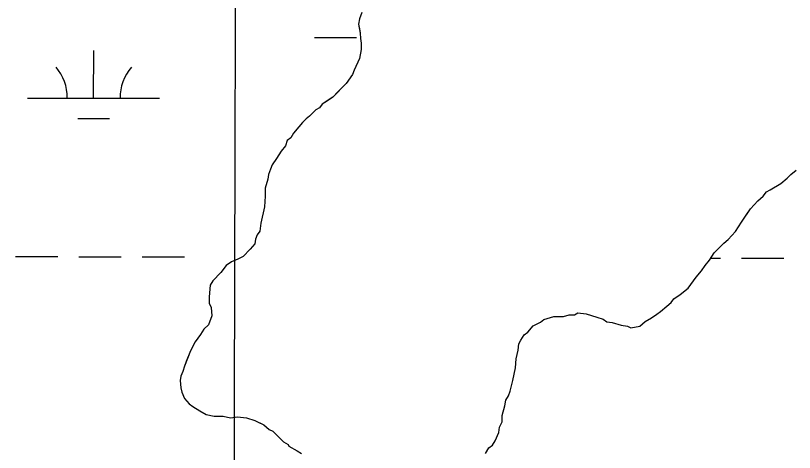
# Model space of a CAD drawing. Extents: x 3177385 to 3215275, y 903885 to 929304.
# Drawn here: x 3186683 to 3187273, y 918119 to 918449 of the extents above; entities that cross this region are included whole.
import ezdxf

# ---------------------------------------------------------------- set-up
doc = ezdxf.new("R2010")
doc.units = 0
for name, color, linetype in [('V-GRID-MAJR', 7, 'Continuous'), ('V-SITE-VEGE', 7, 'Continuous'), ('V-TOPO-SHOR', 7, 'Continuous'), ('V-WETL-SWMP', 7, 'Continuous')]:
    doc.layers.add(name, color=color, linetype=linetype)

msp = doc.modelspace()

# ---------------------------------------------------------------- linework, layer by layer
at = {"layer": 'V-GRID-MAJR'}
msp.add_spline([(3186826.0840000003, 909324.933), (3186841.952, 915385.911), (3186857.825, 921448.835), (3186873.698, 927511.806), (3186873.703, 927513.703)], degree=3, dxfattribs=at)
at = {"layer": 'V-SITE-VEGE'}
for points in [[(3186945.725000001, 918451.6929999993), (3186943.712000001, 918446.9249999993), (3186943.055000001, 918442.8459999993), (3186944.447000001, 918436.0579999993)], [(3186944.447000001, 918436.0579999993), (3186944.470000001, 918431.9829999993), (3186945.166000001, 918428.5869999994), (3186945.193000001, 918423.8339999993), (3186943.870000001, 918417.0299999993), (3186939.839000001, 918408.1769999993), (3186938.498000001, 918404.7729999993), (3186933.777000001, 918397.9529999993), (3186923.640000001, 918387.7089999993), (3186915.515000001, 918382.2329999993), (3186913.492000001, 918379.5029999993), (3186910.780000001, 918378.1309999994), (3186906.049000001, 918373.3489999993), (3186903.344000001, 918371.2969999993), (3186900.641000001, 918368.5649999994), (3186897.941000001, 918365.1509999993), (3186893.888000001, 918360.3769999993), (3186891.869000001, 918356.9689999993), (3186889.162000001, 918354.9169999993), (3186887.824000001, 918350.8329999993), (3186884.449000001, 918346.7369999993), (3186881.080000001, 918341.2849999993), (3186877.707000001, 918336.5109999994), (3186876.368000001, 918333.1079999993), (3186875.030000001, 918329.0239999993), (3186874.369000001, 918325.6219999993), (3186872.366000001, 918318.8189999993), (3186872.399000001, 918312.7029999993), (3186871.762000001, 918304.5459999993), (3186869.108000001, 918292.3029999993), (3186868.460000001, 918286.1859999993), (3186866.437000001, 918283.4579999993), (3186865.096000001, 918280.0519999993), (3186864.434000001, 918276.6519999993), (3186861.059000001, 918272.5559999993), (3186855.652000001, 918267.0939999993), (3186851.587000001, 918265.0339999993), (3186846.842000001, 918262.9719999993), (3186842.779000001, 918260.2319999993), (3186838.7320000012, 918254.7759999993), (3186832.649000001, 918248.6279999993), (3186830.628000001, 918245.2199999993), (3186829.995000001, 918236.3849999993), (3186830.020000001, 918231.6289999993), (3186831.398000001, 918228.2399999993), (3186832.108000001, 918222.1279999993), (3186829.4280000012, 918215.3189999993), (3186826.048000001, 918211.9029999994), (3186823.351000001, 918207.8149999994), (3186819.304000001, 918202.3569999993), (3186815.942000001, 918195.5449999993), (3186811.248000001, 918183.9699999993), (3186809.908000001, 918179.8859999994), (3186808.569000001, 918176.4829999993), (3186807.907000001, 918173.0829999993), (3186808.616000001, 918167.6519999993), (3186809.314000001, 918164.2559999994), (3186811.377000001, 918159.5109999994), (3186814.795000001, 918155.4559999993), (3186817.523000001, 918153.4279999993), (3186822.976000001, 918150.0589999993), (3186827.746000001, 918147.3679999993), (3186833.868000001, 918146.0409999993), (3186840.663000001, 918146.0759999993), (3186846.105000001, 918144.7469999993), (3186851.5360000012, 918145.4549999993), (3186858.333000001, 918144.8099999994), (3186864.459000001, 918142.8049999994), (3186871.270000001, 918139.4429999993), (3186875.364000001, 918136.0669999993), (3186878.0900000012, 918134.7239999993), (3186886.2860000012, 918126.6139999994), (3186889.692000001, 918124.5919999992), (3186890.380000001, 918123.2389999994), (3186896.514000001, 918119.8739999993), (3186899.920000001, 918117.8519999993)], [(3187039.202000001, 918117.9059999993), (3187041.899000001, 918121.9939999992), (3187044.6070000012, 918124.0499999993), (3187046.6240000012, 918127.4559999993), (3187049.311000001, 918133.5849999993), (3187049.969000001, 918137.6649999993), (3187051.986000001, 918141.7529999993), (3187051.961000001, 918146.5059999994), (3187053.962000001, 918153.9919999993), (3187054.615000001, 918158.0729999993), (3187056.639000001, 918161.4789999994), (3187057.978000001, 918164.8849999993), (3187059.975000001, 918173.0459999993), (3187061.964000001, 918182.5709999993), (3187062.6070000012, 918189.3689999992), (3187063.930000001, 918196.1699999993), (3187064.583000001, 918200.9319999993), (3187065.929000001, 918203.6529999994), (3187068.626000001, 918207.7429999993), (3187071.331000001, 918209.7969999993), (3187075.382000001, 918214.5729999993), (3187080.8030000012, 918217.3219999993), (3187083.511000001, 918219.3739999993), (3187090.974000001, 918221.4509999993), (3187098.447000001, 918221.4889999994), (3187102.516000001, 918222.8699999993), (3187106.596000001, 918222.8919999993), (3187109.3030000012, 918224.2649999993), (3187115.423000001, 918223.6169999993), (3187123.588000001, 918220.9429999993), (3187128.352000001, 918219.6089999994), (3187131.080000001, 918217.5859999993), (3187135.159000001, 918216.9269999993), (3187141.9650000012, 918214.9239999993), (3187146.724000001, 918214.2699999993), (3187149.448000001, 918212.9249999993), (3187156.235000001, 918214.3209999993), (3187160.294000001, 918217.7379999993), (3187165.038000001, 918220.4819999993), (3187169.097000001, 918223.2199999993), (3187171.806000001, 918225.2719999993), (3187176.539000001, 918229.3739999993), (3187179.924000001, 918232.1099999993), (3187181.948000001, 918234.8379999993), (3187186.685000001, 918238.2609999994), (3187192.774000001, 918243.0489999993), (3187198.846000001, 918251.2329999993), (3187202.899000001, 918256.0109999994), (3187205.594000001, 918260.0999999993), (3187208.967000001, 918264.1939999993), (3187212.3400000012, 918269.6479999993), (3187219.772000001, 918277.1599999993), (3187223.156000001, 918279.8959999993), (3187228.558000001, 918286.0399999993), (3187233.279000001, 918292.8579999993), (3187240.0190000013, 918303.0859999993), (3187245.422000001, 918309.2299999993), (3187249.481000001, 918312.6479999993), (3187252.180000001, 918316.0599999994), (3187254.889000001, 918317.4319999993), (3187263.018000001, 918322.2309999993), (3187267.753000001, 918326.3329999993), (3187270.456000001, 918329.0649999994), (3187274.515000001, 918332.4829999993)]]:
    msp.add_lwpolyline(points, dxfattribs=at)
at = {"layer": 'V-TOPO-SHOR'}
for points in [[(3186945.725000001, 918451.6929999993), (3186943.712000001, 918446.9249999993), (3186943.055000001, 918442.8459999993), (3186943.751000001, 918439.4519999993), (3186944.447000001, 918436.0579999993), (3186944.470000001, 918431.9829999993), (3186945.166000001, 918428.5869999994), (3186945.193000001, 918423.8339999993), (3186943.870000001, 918417.0299999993), (3186939.839000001, 918408.1769999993), (3186938.498000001, 918404.7729999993), (3186933.777000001, 918397.9529999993), (3186927.695000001, 918391.8069999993), (3186923.640000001, 918387.7089999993), (3186919.579000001, 918384.9709999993), (3186915.515000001, 918382.2329999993), (3186913.492000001, 918379.5029999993), (3186910.780000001, 918378.1309999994), (3186906.052000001, 918373.3489999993), (3186903.344000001, 918371.2969999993), (3186900.641000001, 918368.5649999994), (3186897.939000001, 918365.1529999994), (3186893.888000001, 918360.3769999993), (3186891.869000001, 918356.9689999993), (3186889.162000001, 918354.9169999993), (3186887.824000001, 918350.8329999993), (3186884.449000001, 918346.7369999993), (3186881.080000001, 918341.2849999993), (3186877.707000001, 918336.5109999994), (3186876.368000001, 918333.1079999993), (3186875.030000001, 918329.0239999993), (3186874.369000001, 918325.6219999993), (3186872.366000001, 918318.8189999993), (3186872.399000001, 918312.7029999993), (3186871.762000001, 918304.5459999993), (3186869.108000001, 918292.3029999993), (3186868.460000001, 918286.1859999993), (3186866.437000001, 918283.4579999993), (3186865.096000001, 918280.0519999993), (3186864.434000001, 918276.6519999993), (3186861.059000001, 918272.5559999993), (3186855.652000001, 918267.0939999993), (3186851.587000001, 918265.0339999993), (3186846.842000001, 918262.9719999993), (3186842.779000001, 918260.2319999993), (3186838.7320000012, 918254.7759999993), (3186832.649000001, 918248.6279999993), (3186830.628000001, 918245.2199999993), (3186829.995000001, 918236.3849999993), (3186830.020000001, 918231.6289999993), (3186831.398000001, 918228.2399999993), (3186832.108000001, 918222.1279999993), (3186829.4280000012, 918215.3189999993), (3186826.048000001, 918211.9049999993), (3186823.351000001, 918207.8149999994), (3186819.304000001, 918202.3569999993), (3186815.942000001, 918195.5449999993), (3186812.589000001, 918187.3739999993), (3186811.248000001, 918183.9699999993), (3186809.910000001, 918179.8859999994), (3186808.569000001, 918176.4829999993), (3186807.907000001, 918173.0829999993), (3186808.616000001, 918167.6499999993), (3186809.312000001, 918164.2559999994)], [(3187208.969000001, 918264.1939999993), (3187212.338000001, 918269.6479999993), (3187215.717000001, 918273.0619999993), (3187219.772000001, 918277.1599999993), (3187223.156000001, 918279.8959999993), (3187228.558000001, 918286.0399999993), (3187233.279000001, 918292.8579999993), (3187237.322000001, 918298.9939999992), (3187240.0190000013, 918303.0859999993), (3187245.422000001, 918309.2299999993), (3187249.481000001, 918312.6479999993), (3187252.180000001, 918316.0599999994), (3187254.889000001, 918317.4319999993), (3187263.018000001, 918322.2309999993), (3187267.753000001, 918326.3329999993), (3187270.456000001, 918329.0649999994), (3187274.515000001, 918332.4829999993)], [(3187039.202000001, 918117.9059999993), (3187041.899000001, 918121.9959999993), (3187044.6070000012, 918124.0499999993), (3187046.626000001, 918127.4559999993), (3187049.311000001, 918133.5849999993), (3187049.969000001, 918137.6649999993), (3187051.986000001, 918141.7529999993), (3187051.961000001, 918146.5079999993), (3187053.960000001, 918153.9939999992), (3187054.618000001, 918158.0729999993), (3187056.639000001, 918161.4789999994), (3187057.978000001, 918164.8849999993), (3187059.975000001, 918173.0479999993), (3187061.964000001, 918182.5709999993), (3187062.6070000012, 918189.3689999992), (3187063.268000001, 918192.7679999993), (3187063.930000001, 918196.1699999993), (3187064.583000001, 918200.9299999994), (3187065.929000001, 918203.6529999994), (3187068.626000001, 918207.7429999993), (3187071.331000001, 918209.7969999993), (3187075.382000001, 918214.5729999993), (3187080.8030000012, 918217.3219999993), (3187083.511000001, 918219.3739999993), (3187090.974000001, 918221.4509999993), (3187098.447000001, 918221.4889999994), (3187102.516000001, 918222.8699999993), (3187106.594000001, 918222.8919999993), (3187109.3030000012, 918224.2649999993), (3187115.423000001, 918223.6169999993), (3187123.588000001, 918220.9429999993), (3187128.352000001, 918219.6089999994), (3187131.080000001, 918217.5859999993), (3187135.159000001, 918216.9269999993), (3187141.9650000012, 918214.9239999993), (3187146.724000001, 918214.2699999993), (3187149.448000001, 918212.9249999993), (3187156.235000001, 918214.3189999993), (3187160.294000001, 918217.7379999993), (3187165.038000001, 918220.4819999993), (3187169.099000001, 918223.2199999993), (3187171.806000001, 918225.2719999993), (3187176.539000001, 918229.3739999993), (3187179.922000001, 918232.1099999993), (3187181.948000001, 918234.8379999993), (3187186.685000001, 918238.2609999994), (3187192.774000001, 918243.0489999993), (3187194.797000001, 918245.7769999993), (3187196.822000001, 918248.5049999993), (3187198.846000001, 918251.2329999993), (3187202.899000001, 918256.0109999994), (3187205.594000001, 918260.0999999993), (3187208.969000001, 918264.1939999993)], [(3186809.312000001, 918164.2559999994), (3186811.377000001, 918159.5109999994), (3186814.795000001, 918155.4539999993), (3186817.523000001, 918153.4279999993), (3186822.976000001, 918150.0589999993), (3186827.746000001, 918147.3679999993), (3186833.868000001, 918146.0409999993), (3186840.663000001, 918146.0759999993), (3186846.105000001, 918144.7469999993), (3186851.5360000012, 918145.4549999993), (3186858.333000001, 918144.8099999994), (3186864.459000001, 918142.8049999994), (3186867.185000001, 918141.4599999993), (3186871.270000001, 918139.4429999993), (3186875.364000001, 918136.0669999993), (3186878.0900000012, 918134.7239999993), (3186886.2860000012, 918126.6139999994), (3186889.692000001, 918124.5919999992), (3186890.380000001, 918123.2389999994), (3186896.514000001, 918119.8739999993), (3186899.920000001, 918117.8519999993)]]:
    msp.add_lwpolyline(points, dxfattribs=at)
at = {"layer": 'V-WETL-SWMP'}
for p, q in [((3186909.637577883, 918432.9281162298), (3186941.637491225, 918432.8536469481)), ((3186742.4659794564, 918386.8870361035), (3186742.5497578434, 918422.886931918)), ((3186692.46611486, 918387.0033943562), (3186792.465844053, 918386.7706778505)), ((3186730.4301012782, 918371.4840067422), (3186754.4300362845, 918371.4281547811)), ((3186683.3427122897, 918266.9533232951), (3186715.3426256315, 918266.8788540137)), ((3186731.342582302, 918266.8416193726), (3186763.3424956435, 918266.767150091)), ((3186779.342452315, 918266.7299154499), (3186811.3423656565, 918266.6554461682)), ((3187209.9161812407, 918265.7278966), (3187217.249266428, 918265.7108312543)), ((3187233.2492230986, 918265.6735966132), (3187265.249136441, 918265.5991273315))]:
    msp.add_line(p, q, dxfattribs=at)
for points in [[(3186945.725000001, 918451.6919999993), (3186943.712000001, 918446.9249999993), (3186943.054000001, 918442.8449999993), (3186944.448000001, 918436.0579999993), (3186944.470000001, 918431.9819999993), (3186945.167000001, 918428.5879999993), (3186945.192000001, 918423.8329999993), (3186943.869000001, 918417.0309999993), (3186939.839000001, 918408.1779999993), (3186938.498000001, 918404.7729999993), (3186933.778000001, 918397.9539999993), (3186923.640000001, 918387.7099999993), (3186915.516000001, 918382.2319999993), (3186913.492000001, 918379.5029999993), (3186910.781000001, 918378.1299999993), (3186906.051000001, 918373.3489999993), (3186903.344000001, 918371.2969999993), (3186900.640000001, 918368.5649999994), (3186897.940000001, 918365.1529999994), (3186893.889000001, 918360.3759999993), (3186891.869000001, 918356.9679999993), (3186889.162000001, 918354.9159999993), (3186887.824000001, 918350.8319999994), (3186884.449000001, 918346.7379999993), (3186881.080000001, 918341.2849999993), (3186877.708000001, 918336.5109999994), (3186876.367000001, 918333.1069999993), (3186875.030000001, 918329.0229999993), (3186874.368000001, 918325.6229999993), (3186872.366000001, 918318.8179999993), (3186872.398000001, 918312.7029999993), (3186871.762000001, 918304.5469999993), (3186869.108000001, 918292.3029999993), (3186868.461000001, 918286.1849999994), (3186866.437000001, 918283.4569999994), (3186865.096000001, 918280.0519999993), (3186864.435000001, 918276.6519999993), (3186861.059000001, 918272.5569999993), (3186855.652000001, 918267.0939999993), (3186851.586000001, 918265.0339999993), (3186846.841000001, 918262.9709999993), (3186842.779000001, 918260.2319999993), (3186838.731000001, 918254.7749999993), (3186832.649000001, 918248.6279999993), (3186830.628000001, 918245.2199999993), (3186829.995000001, 918236.3839999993), (3186830.020000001, 918231.6289999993), (3186831.397000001, 918228.2389999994), (3186832.109000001, 918222.1279999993), (3186829.427000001, 918215.3189999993), (3186826.048000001, 918211.9039999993), (3186823.351000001, 918207.8139999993), (3186819.304000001, 918202.3569999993), (3186815.942000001, 918195.5449999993), (3186812.588000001, 918187.3739999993), (3186811.247000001, 918183.9699999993), (3186809.910000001, 918179.8859999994), (3186808.569000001, 918176.4819999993), (3186807.907000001, 918173.0819999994), (3186808.615000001, 918167.6499999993), (3186809.313000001, 918164.2559999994), (3186811.376000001, 918159.5109999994), (3186814.794000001, 918155.4529999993), (3186817.523000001, 918153.4289999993), (3186822.976000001, 918150.0599999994), (3186827.746000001, 918147.3679999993), (3186833.868000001, 918146.0409999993), (3186840.662000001, 918146.0769999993), (3186846.104000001, 918144.7469999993), (3186851.5360000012, 918145.4549999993), (3186858.333000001, 918144.8109999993), (3186864.459000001, 918142.8049999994), (3186871.271000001, 918139.4429999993), (3186875.365000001, 918136.0679999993), (3186878.0900000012, 918134.7229999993), (3186886.2860000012, 918126.6129999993), (3186889.693000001, 918124.5929999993), (3186890.380000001, 918123.2379999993)], [(3187039.203000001, 918117.9049999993), (3187041.899000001, 918121.9959999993), (3187044.606000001, 918124.0489999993), (3187046.626000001, 918127.4559999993), (3187049.311000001, 918133.5849999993), (3187049.969000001, 918137.6649999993), (3187051.986000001, 918141.7529999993), (3187051.961000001, 918146.5079999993), (3187053.960000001, 918153.9929999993), (3187054.618000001, 918158.0729999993), (3187056.638000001, 918161.4799999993), (3187057.979000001, 918164.8849999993), (3187059.975000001, 918173.0479999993), (3187061.963000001, 918182.5709999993), (3187062.6070000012, 918189.3679999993), (3187063.930000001, 918196.1699999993), (3187064.584000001, 918200.9289999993), (3187065.929000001, 918203.6539999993), (3187068.625000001, 918207.7439999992), (3187071.332000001, 918209.7969999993), (3187075.383000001, 918214.5739999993), (3187080.804000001, 918217.3209999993), (3187083.511000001, 918219.3729999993), (3187090.974000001, 918221.4509999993), (3187098.447000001, 918221.4899999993), (3187102.517000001, 918222.8699999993), (3187106.593000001, 918222.8919999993), (3187109.304000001, 918224.2649999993), (3187115.422000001, 918223.6169999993), (3187123.589000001, 918220.9429999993), (3187128.352000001, 918219.6089999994), (3187131.080000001, 918217.5849999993), (3187135.160000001, 918216.9269999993), (3187141.9650000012, 918214.9239999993), (3187146.725000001, 918214.2699999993), (3187149.449000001, 918212.9249999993), (3187156.236000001, 918214.3199999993), (3187160.295000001, 918217.7379999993), (3187165.037000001, 918220.4809999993), (3187169.099000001, 918223.2199999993), (3187171.806000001, 918225.2729999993), (3187176.540000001, 918229.3739999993), (3187179.923000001, 918232.1099999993), (3187181.947000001, 918234.8379999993), (3187186.685000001, 918238.2599999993), (3187192.774000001, 918243.0479999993), (3187198.846000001, 918251.2329999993), (3187202.898000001, 918256.0099999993), (3187205.594000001, 918260.1009999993), (3187208.969000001, 918264.1949999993), (3187212.338000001, 918269.6489999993), (3187219.772000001, 918277.1609999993), (3187223.155000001, 918279.8969999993), (3187228.558000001, 918286.0399999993), (3187233.278000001, 918292.8589999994), (3187240.0190000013, 918303.0859999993), (3187245.422000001, 918309.2289999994), (3187249.480000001, 918312.6479999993), (3187252.180000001, 918316.0589999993), (3187254.890000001, 918317.4319999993), (3187263.018000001, 918322.2309999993), (3187267.753000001, 918326.3319999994), (3187270.456000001, 918329.0639999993), (3187274.515000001, 918332.4829999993)], [(3186890.380000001, 918123.2379999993), (3186896.513000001, 918119.8729999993), (3186899.920000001, 918117.8519999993)]]:
    msp.add_lwpolyline(points, dxfattribs=at)
for centre, radius, start, end in [((3186687.2242979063, 918387.490397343), 35.24628790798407, 359.0948432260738, 40.63850155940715), ((3186797.709870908, 918387.233278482), 35.246287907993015, 139.0948399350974, 180.63849826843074)]:
    msp.add_arc(centre, radius, start, end, dxfattribs=at)

doc.saveas('drawing.dxf')
